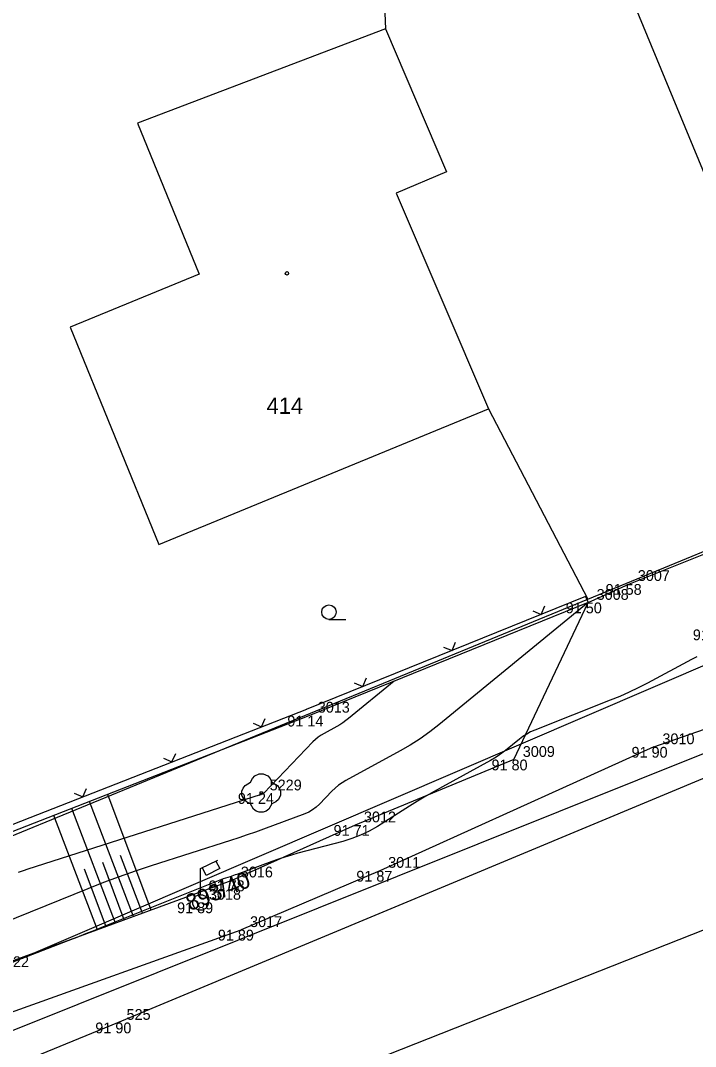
# Model space of a CAD drawing. Extents: x -711081 to -709338, y -1025122 to -1024092.
# Drawn here: x -710097.86 to -710080.31, y -1024652.5 to -1024625.85 of the extents above; entities that cross this region are included whole.
import ezdxf

# ---------------------------------------------------------------- set-up
doc = ezdxf.new("R2010")
doc.units = 0
for name, color, linetype in [('Ex_Minor Contours', 7, 'Continuous'), ('Z_body', 7, 'Continuous'), ('Z_body_cisla', 7, 'Continuous'), ('Z_body_vysky_redukovane', 7, 'Continuous'), ('Z_hrany_paty', 7, 'Continuous'), ('Z_katastr_cisla_pozemkova', 7, 'Continuous'), ('Z_katastr_cisla_stavebni', 7, 'Continuous'), ('Z_katastr_hranice', 7, 'Continuous'), ('Z_katastr_vnitrni_kresba', 7, 'Continuous'), ('Z_katastr_znacky_budov', 7, 'Continuous'), ('Z_komunikace', 7, 'Continuous'), ('Z_komunikace_osa', 7, 'Continuous'), ('Z_ploty', 7, 'Continuous'), ('Z_ploty_znacky', 7, 'Continuous'), ('Z_rozhranni', 7, 'Continuous'), ('Z_site_vo_znaky', 7, 'Continuous'), ('Z_technicke_srafy', 7, 'Continuous'), ('Z_vstupy', 7, 'Continuous'), ('Z_zelen_jednotliva', 7, 'Continuous'), ('Z_znaky_kultur', 7, 'Continuous')]:
    doc.layers.add(name, color=color, linetype=linetype)

# ---------------------------------------------------------------- blocks, each defined once
blk = doc.blocks.new('POINT_DISPLAY')
blk.add_line((0, 0), (0, 0))
blk = doc.blocks.new('Z24')
for p, q in [((-0.42, 0.2), (-0.28, 0.28)), ((-0.28, 0.28), (-0.23, 0.38)), ((-0.23, 0.38), (-0.17, 0.45)), ((-0.17, 0.45), (-0.05, 0.5)), ((-0.05, 0.5), (0.05, 0.5)), ((0.05, 0.5), (0.17, 0.45)), ((0.17, 0.45), (0.23, 0.38)), ((0.23, 0.38), (0.28, 0.28)), ((0.28, 0.28), (0.42, 0.2)), ((-0.5, 0.05), (-0.47, 0.13)), ((-0.5, -0.05), (-0.5, 0.05)), ((-0.47, 0.13), (-0.42, 0.2)), ((-0.03, -0.03), (-0.03, 0.03)), ((-0.03, 0.03), (0.03, 0.03)), ((0.03, 0.03), (0.03, -0.03)), ((0.42, 0.2), (0.47, 0.13)), ((0.47, 0.13), (0.5, 0.05)), ((0.5, 0.05), (0.5, -0.05)), ((-0.45, -0.17), (-0.5, -0.05)), ((-0.38, -0.23), (-0.45, -0.17)), ((-0.28, -0.28), (-0.38, -0.23)), ((0.03, -0.03), (-0.03, -0.03)), ((0.38, -0.23), (0.28, -0.28)), ((0.45, -0.17), (0.38, -0.23)), ((0.5, -0.05), (0.45, -0.17)), ((-0.2, -0.42), (-0.28, -0.28)), ((-0.13, -0.47), (-0.2, -0.42)), ((-0.05, -0.5), (-0.13, -0.47)), ((0.05, -0.5), (-0.05, -0.5)), ((0.13, -0.47), (0.05, -0.5)), ((0.2, -0.42), (0.13, -0.47)), ((0.28, -0.28), (0.2, -0.42))]:
    blk.add_line(p, q)
blk = doc.blocks.new('Z212')
for p, q in [((-0.17, 0.17), (0, 0)), ((0, 0), (0.17, 0.17))]:
    blk.add_line(p, q)
blk = doc.blocks.new('Z13')
for p, q in [((0, 0.88), (0.45, 1.1)), ((0.4, 1.07), (0.5, 0.88)), ((0, 0.2), (0, 0.88)), ((0.15, 0.7), (0.05, 0.9)), ((0.5, 0.88), (0.15, 0.7)), ((-0.2, 0.05), (-0.15, 0.15)), ((-0.2, -0.05), (-0.2, 0.05)), ((-0.15, 0.15), (-0.05, 0.2)), ((-0.05, 0.2), (0.05, 0.2)), ((0.05, 0.2), (0.15, 0.15)), ((0.15, 0.15), (0.2, 0.05)), ((0.2, 0.05), (0.2, -0.05)), ((-0.15, -0.15), (-0.2, -0.05)), ((-0.05, -0.2), (-0.15, -0.15)), ((0.05, -0.2), (-0.05, -0.2)), ((0.15, -0.15), (0.05, -0.2)), ((0.2, -0.05), (0.15, -0.15))]:
    blk.add_line(p, q)
blk = doc.blocks.new('Z304')
blk.add_line((0, -0.19), (0.44, -0.19))
blk.add_circle((0, 0), 0.188)

msp = doc.modelspace()

# ---------------------------------------------------------------- linework, layer by layer
at = {"layer": 'Ex_Minor Contours'}
for points in [[(-710083.1, -1024640.97), (-710086.979, -1024644.144), (-710087.22, -1024644.332), (-710087.469, -1024644.508), (-710087.725, -1024644.672), (-710087.99, -1024644.825), (-710089.397, -1024645.592), (-710089.497, -1024645.651), (-710089.591, -1024645.718), (-710089.68, -1024645.792), (-710089.764, -1024645.873), (-710090.088, -1024646.21), (-710090.173, -1024646.289), (-710090.265, -1024646.357), (-710090.364, -1024646.414), (-710090.47, -1024646.46), (-710091.537, -1024646.855), (-710091.752, -1024646.933), (-710091.968, -1024647.008), (-710092.184, -1024647.081), (-710092.401, -1024647.152), (-710094.465, -1024647.812), (-710094.88, -1024647.949), (-710095.292, -1024648.094), (-710095.702, -1024648.246), (-710096.109, -1024648.405), (-710098.71, -1024649.452)], [(-710080.28, -1024642.382), (-710080.41, -1024642.45), (-710081.561, -1024643.063), (-710081.798, -1024643.185), (-710082.038, -1024643.3), (-710082.281, -1024643.408), (-710082.527, -1024643.509), (-710084.49, -1024644.284), (-710084.597, -1024644.331), (-710084.699, -1024644.386), (-710084.797, -1024644.448), (-710084.89, -1024644.518), (-710085.252, -1024644.815), (-710085.345, -1024644.887), (-710085.44, -1024644.955), (-710085.538, -1024645.017), (-710085.64, -1024645.076), (-710086.89, -1024645.758), (-710087.106, -1024645.878), (-710087.321, -1024646.001), (-710087.533, -1024646.128), (-710087.743, -1024646.258), (-710088.581, -1024646.784), (-710088.794, -1024646.907), (-710089.015, -1024647.013), (-710089.243, -1024647.102), (-710089.478, -1024647.174), (-710090.646, -1024647.482), (-710090.817, -1024647.53), (-710090.986, -1024647.581), (-710091.154, -1024647.636), (-710091.321, -1024647.696), (-710092.23, -1024648.031), (-710092.274, -1024648.047), (-710092.318, -1024648.063), (-710092.362, -1024648.078), (-710092.407, -1024648.092), (-710092.586, -1024648.15), (-710092.63, -1024648.164), (-710092.674, -1024648.18), (-710092.718, -1024648.196), (-710092.762, -1024648.213), (-710095.705, -1024649.397), (-710095.935, -1024649.489), (-710096.165, -1024649.58), (-710096.395, -1024649.67), (-710096.626, -1024649.759), (-710097.973, -1024650.277)], [(-710088.142, -1024643.012), (-710089.327, -1024643.982), (-710089.401, -1024644.039), (-710089.477, -1024644.093), (-710089.555, -1024644.143), (-710089.636, -1024644.19), (-710089.964, -1024644.369), (-710090.044, -1024644.416), (-710090.12, -1024644.469), (-710090.191, -1024644.528), (-710090.258, -1024644.593), (-710091.536, -1024645.925), (-710091.542, -1024645.931), (-710091.549, -1024645.936), (-710091.557, -1024645.94), (-710091.565, -1024645.944), (-710091.598, -1024645.956), (-710091.614, -1024645.962), (-710091.631, -1024645.967), (-710097.663, -1024647.897), (-710097.792, -1024647.94), (-710097.919, -1024647.984)]]:
    msp.add_lwpolyline(points, dxfattribs=at)
at = {"layer": 'Z_hrany_paty'}
for p, q in [((-710085.03, -1024645.05), (-710083.1, -1024640.97)), ((-710085.03, -1024645.05), (-710089.16, -1024646.75)), ((-710089.16, -1024646.75), (-710092.36, -1024648.19)), ((-710092.36, -1024648.19), (-710098.7, -1024650.51))]:
    msp.add_line(p, q, dxfattribs=at)
at = {"layer": 'Z_katastr_hranice'}
for p, q in [((-710076.62, -1024638.21), (-710085.52, -1024616.68)), ((-710088.72, -1024618), (-710088.37, -1024626.07)), ((-710032.38, -1024622.15), (-710143.07, -1024669.61)), ((-710088.37, -1024626.07), (-710094.82, -1024628.52)), ((-710094.82, -1024628.52), (-710093.21, -1024632.44)), ((-710093.21, -1024632.44), (-710096.57, -1024633.82)), ((-710096.57, -1024633.82), (-710094.26, -1024639.46)), ((-710094.26, -1024639.46), (-710085.69, -1024635.94)), ((-710085.69, -1024635.94), (-710083.11, -1024640.88)), ((-710083.11, -1024640.88), (-710076.62, -1024638.21)), ((-710099.27, -1024647.52), (-710083.11, -1024640.88))]:
    msp.add_line(p, q, dxfattribs=at)
at = {"layer": 'Z_katastr_vnitrni_kresba'}
for p, q in [((-710160.98, -1024677.29), (-710021.21, -1024621.3)), ((-710088.37, -1024626.07), (-710086.78, -1024629.78)), ((-710086.78, -1024629.78), (-710088.09, -1024630.34)), ((-710088.09, -1024630.34), (-710085.69, -1024635.94))]:
    msp.add_line(p, q, dxfattribs=at)
at = {"layer": 'Z_katastr_znacky_budov'}
msp.add_circle((-710090.932, -1024632.42), 0.0437, dxfattribs=at)
at = {"layer": 'Z_komunikace'}
for p, q in [((-710095.33, -1024651.88), (-710079.68, -1024645.36)), ((-710107.96, -1024657.04), (-710095.33, -1024651.88))]:
    msp.add_line(p, q, dxfattribs=at)
at = {"layer": 'Z_komunikace_osa'}
msp.add_line((-710094.17, -1024655.02), (-710078.34, -1024648.78), dxfattribs=at)
at = {"layer": 'Z_ploty'}
for p, q in [((-710083.17, -1024640.81), (-710090.43, -1024643.75)), ((-710083.17, -1024640.81), (-710083.1, -1024640.97)), ((-710083.1, -1024640.97), (-710090.36, -1024643.91)), ((-710090.42, -1024643.75), (-710099.32, -1024647.23)), ((-710090.36, -1024643.91), (-710099.26, -1024647.39))]:
    msp.add_line(p, q, dxfattribs=at)
at = {"layer": 'Z_rozhranni'}
for p, q in [((-710081.39, -1024644.72), (-710075.39, -1024642.61)), ((-710081.39, -1024644.72), (-710088.52, -1024647.94)), ((-710088.52, -1024647.94), (-710092.12, -1024649.47)), ((-710099.79, -1024652.22), (-710092.12, -1024649.47))]:
    msp.add_line(p, q, dxfattribs=at)
at = {"layer": 'Z_technicke_srafy'}
for p, q in [((-710094.46, -1024648.96), (-710095.59, -1024645.96)), ((-710094.92, -1024649.13), (-710096.06, -1024646.14)), ((-710095.86, -1024649.47), (-710096.99, -1024646.5)), ((-710095.39, -1024649.3), (-710096.52, -1024646.32)), ((-710094.69, -1024649.04), (-710095.26, -1024647.54)), ((-710095.16, -1024649.21), (-710095.72, -1024647.72)), ((-710095.63, -1024649.39), (-710096.19, -1024647.9))]:
    msp.add_line(p, q, dxfattribs=at)
at = {"layer": 'Z_vstupy'}
for p, q in [((-710082.04, -1024640.49), (-710079.35, -1024639.42)), ((-710083.1, -1024640.97), (-710082.04, -1024640.49))]:
    msp.add_line(p, q, dxfattribs=at)

# ---------------------------------------------------------------- block references
at = {"layer": 'Z_body'}
for p in [(-710082.04, -1024640.49), (-710083.1, -1024640.97), (-710090.36, -1024643.91), (-710081.39, -1024644.72), (-710085.03, -1024645.05), (-710091.6, -1024645.92), (-710089.16, -1024646.75), (-710088.52, -1024647.94), (-710092.36, -1024648.19), (-710093.18, -1024648.76), (-710092.12, -1024649.47), (-710095.33, -1024651.88)]:
    msp.add_blockref('POINT_DISPLAY', p, dxfattribs=at)
at = {"layer": 'Z_ploty_znacky'}
for p, rotation in [((-710084.32, -1024641.28), 22), ((-710086.64, -1024642.22), 22), ((-710088.96, -1024643.15), 22), ((-710091.59, -1024644.2), 21.4), ((-710093.92, -1024645.11), 21.4), ((-710096.24, -1024646.02), 21.4)]:
    msp.add_blockref('Z212', p, dxfattribs=dict(at, rotation=rotation))
at = {"layer": 'Z_site_vo_znaky'}
msp.add_blockref('Z13', (-710093.18, -1024648.76), dxfattribs=at)
at = {"layer": 'Z_zelen_jednotliva'}
msp.add_blockref('Z24', (-710091.6, -1024645.92), dxfattribs=at)
at = {"layer": 'Z_znaky_kultur'}
msp.add_blockref('Z304', (-710089.84, -1024641.22), dxfattribs=at)

# ---------------------------------------------------------------- texts
at = {"layer": 'Z_body_cisla'}
for s, p in [('3007', (-710081.81, -1024640.41)), ('3008', (-710082.88, -1024640.9)), ('3013', (-710090.13, -1024643.83)), ('3010', (-710081.17, -1024644.65)), ('3009', (-710084.8, -1024644.98)), ('5229', (-710091.38, -1024645.85)), ('3012', (-710088.93, -1024646.68)), ('3011', (-710088.3, -1024647.86)), ('3016', (-710092.13, -1024648.11)), ('3018', (-710092.96, -1024648.69)), ('3017', (-710091.89, -1024649.4)), ('3022', (-710098.47, -1024650.44)), ('525', (-710095.1, -1024651.81))]:
    msp.add_text(s, height=0.28, dxfattribs=at).set_placement(p)
at = {"layer": 'Z_body_vysky_redukovane'}
for s, p in [('91 58', (-710082.647, -1024640.77)), ('91 50', (-710083.683, -1024641.25)), ('91 71', (-710080.38, -1024641.95)), ('91 14', (-710090.92, -1024644.19)), ('91 90', (-710081.973, -1024645)), ('91 80', (-710085.613, -1024645.33)), ('91 24', (-710092.207, -1024646.2)), ('91 71', (-710089.72, -1024647.03)), ('91 87', (-710089.127, -1024648.22)), ('91 78', (-710092.967, -1024648.47)), ('91 89', (-710093.787, -1024649.04)), ('91 89', (-710092.727, -1024649.75)), ('91 90', (-710095.913, -1024652.16))]:
    msp.add_text(s, height=0.28, dxfattribs=at).set_placement(p)
at = {"layer": 'Z_katastr_cisla_pozemkova'}
msp.add_text('893/40', height=0.425, rotation=22, dxfattribs=at).set_placement((-710093.452, -1024648.988))
at = {"layer": 'Z_katastr_cisla_stavebni'}
msp.add_text('414', height=0.425, dxfattribs=at).set_placement((-710091.459, -1024636.07))

doc.saveas('drawing.dxf')
